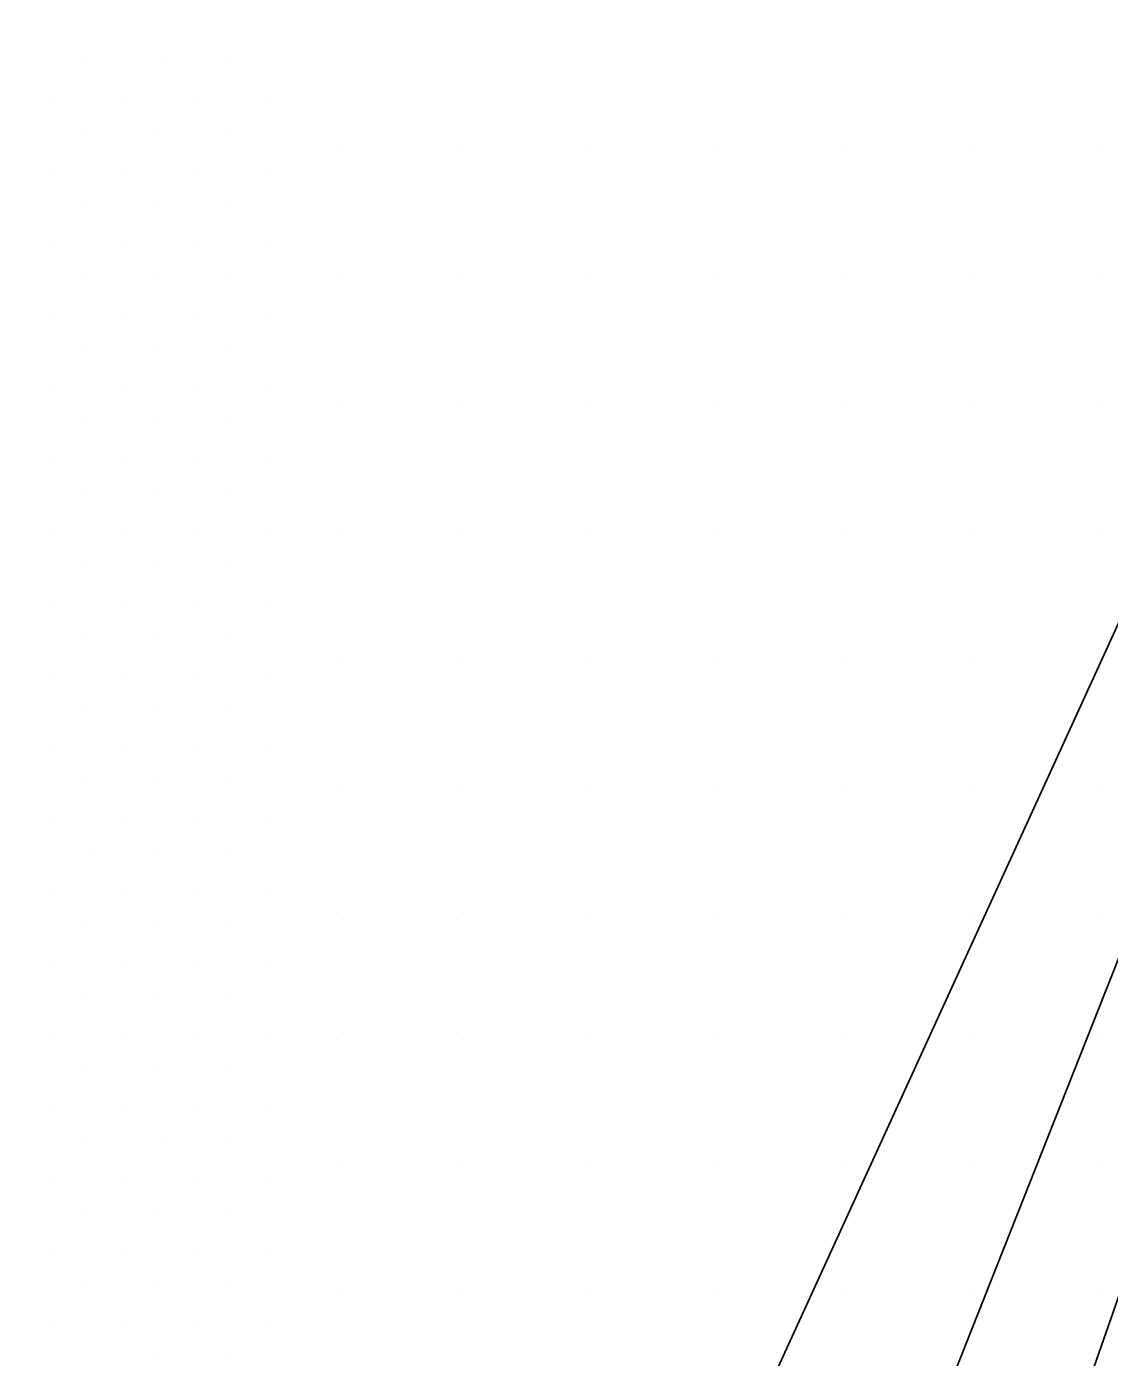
# Model space of a CAD drawing. Extents: x 1602514 to 1609837, y 863887 to 871157.
# Drawn here: x 1606251.6 to 1606464.5, y 867300 to 867561.6 of the extents above; entities that cross this region are included whole.
import ezdxf

# ---------------------------------------------------------------- set-up
doc = ezdxf.new("R2010")
doc.units = 0
doc.layers.add('Survey-Spot dirt', color=7, linetype='Continuous')
doc.layers.add('Text General Notes', color=7, linetype='Continuous')

msp = doc.modelspace()

# ---------------------------------------------------------------- linework, layer by layer
at = {"layer": 'Survey-Spot dirt'}
for p, q in [((1606263.67, 867554.7), (1606263.67, 867554.7)), ((1606263.67, 867554.7), (1606263.67, 867554.7)), ((1606277.9, 867554.73), (1606277.9, 867554.73)), ((1606277.9, 867554.73), (1606277.9, 867554.73)), ((1606291.95, 867554.68), (1606291.95, 867554.68)), ((1606291.95, 867554.68), (1606291.95, 867554.68)), ((1606256.53, 867547.68), (1606256.53, 867547.68)), ((1606256.53, 867547.68), (1606256.53, 867547.68)), ((1606270.64, 867547.71), (1606270.64, 867547.71)), ((1606270.64, 867547.71), (1606270.64, 867547.71)), ((1606284.88, 867547.54), (1606284.88, 867547.54)), ((1606284.88, 867547.54), (1606284.88, 867547.54)), ((1606298.89, 867547.71), (1606298.89, 867547.71)), ((1606298.89, 867547.71), (1606298.89, 867547.71)), ((1606263.65, 867540.5), (1606263.65, 867540.5)), ((1606263.65, 867540.5), (1606263.65, 867540.5)), ((1606277.68, 867540.46), (1606277.68, 867540.46)), ((1606277.68, 867540.46), (1606277.68, 867540.46)), ((1606291.88, 867540.65), (1606291.88, 867540.65)), ((1606291.88, 867540.65), (1606291.88, 867540.65)), ((1606312.5, 867537.5), (1606312.5, 867537.5)), ((1606312.5, 867537.5), (1606312.5, 867537.5)), ((1606337.5, 867537.5), (1606337.5, 867537.5)), ((1606337.5, 867537.5), (1606337.5, 867537.5)), ((1606362.5, 867537.5), (1606362.5, 867537.5)), ((1606362.5, 867537.5), (1606362.5, 867537.5)), ((1606387.5, 867537.5), (1606387.5, 867537.5)), ((1606387.5, 867537.5), (1606387.5, 867537.5)), ((1606412.5, 867537.5), (1606412.5, 867537.5)), ((1606412.5, 867537.5), (1606412.5, 867537.5)), ((1606437.5, 867537.5), (1606437.5, 867537.5)), ((1606437.5, 867537.5), (1606437.5, 867537.5)), ((1606462.5, 867537.5), (1606462.5, 867537.5)), ((1606462.5, 867537.5), (1606462.5, 867537.5)), ((1606256.43, 867533.46), (1606256.43, 867533.46)), ((1606256.43, 867533.46), (1606256.43, 867533.46)), ((1606270.82, 867533.53), (1606270.82, 867533.53)), ((1606270.82, 867533.53), (1606270.82, 867533.53)), ((1606284.89, 867533.39), (1606284.89, 867533.39)), ((1606284.89, 867533.39), (1606284.89, 867533.39)), ((1606298.95, 867533.49), (1606298.95, 867533.49)), ((1606298.95, 867533.49), (1606298.95, 867533.49)), ((1606263.44, 867526.35), (1606263.44, 867526.35)), ((1606263.44, 867526.35), (1606263.44, 867526.35)), ((1606277.78, 867526.47), (1606277.78, 867526.47)), ((1606277.78, 867526.47), (1606277.78, 867526.47)), ((1606291.9, 867526.49), (1606291.9, 867526.49)), ((1606291.9, 867526.49), (1606291.9, 867526.49)), ((1606256.62, 867519.28), (1606256.62, 867519.28)), ((1606256.62, 867519.28), (1606256.62, 867519.28)), ((1606270.63, 867519.22), (1606270.63, 867519.22)), ((1606270.63, 867519.22), (1606270.63, 867519.22)), ((1606284.83, 867519.31), (1606284.83, 867519.31)), ((1606284.83, 867519.31), (1606284.83, 867519.31)), ((1606298.9, 867519.33), (1606298.9, 867519.33)), ((1606298.9, 867519.33), (1606298.9, 867519.33)), ((1606312.5, 867512.5), (1606312.5, 867512.5)), ((1606312.5, 867512.5), (1606312.5, 867512.5)), ((1606337.5, 867512.5), (1606337.5, 867512.5)), ((1606337.5, 867512.5), (1606337.5, 867512.5)), ((1606362.5, 867512.5), (1606362.5, 867512.5)), ((1606362.5, 867512.5), (1606362.5, 867512.5)), ((1606387.5, 867512.5), (1606387.5, 867512.5)), ((1606387.5, 867512.5), (1606387.5, 867512.5)), ((1606412.5, 867512.5), (1606412.5, 867512.5)), ((1606412.5, 867512.5), (1606412.5, 867512.5)), ((1606437.5, 867512.5), (1606437.5, 867512.5)), ((1606437.5, 867512.5), (1606437.5, 867512.5)), ((1606462.5, 867512.5), (1606462.5, 867512.5)), ((1606462.5, 867512.5), (1606462.5, 867512.5)), ((1606263.58, 867512.27), (1606263.58, 867512.27)), ((1606263.58, 867512.27), (1606263.58, 867512.27)), ((1606277.72, 867512.33), (1606277.72, 867512.33)), ((1606277.72, 867512.33), (1606277.72, 867512.33)), ((1606291.84, 867512.3), (1606291.84, 867512.3)), ((1606291.84, 867512.3), (1606291.84, 867512.3)), ((1606256.49, 867505.02), (1606256.49, 867505.02)), ((1606256.49, 867505.02), (1606256.49, 867505.02)), ((1606270.55, 867505.2), (1606270.55, 867505.2)), ((1606270.55, 867505.2), (1606270.55, 867505.2)), ((1606284.91, 867505.25), (1606284.91, 867505.25)), ((1606284.91, 867505.25), (1606284.91, 867505.25)), ((1606298.96, 867505.21), (1606298.96, 867505.21)), ((1606298.96, 867505.21), (1606298.96, 867505.21)), ((1606263.64, 867498.07), (1606263.64, 867498.07)), ((1606263.64, 867498.07), (1606263.64, 867498.07)), ((1606277.65, 867498.2), (1606277.65, 867498.2)), ((1606277.65, 867498.2), (1606277.65, 867498.2)), ((1606291.92, 867498.18), (1606291.92, 867498.18)), ((1606291.92, 867498.18), (1606291.92, 867498.18)), ((1606256.44, 867491.09), (1606256.44, 867491.09)), ((1606256.44, 867491.09), (1606256.44, 867491.09)), ((1606270.46, 867490.83), (1606270.46, 867490.83)), ((1606270.46, 867490.83), (1606270.46, 867490.83)), ((1606284.81, 867491), (1606284.81, 867491)), ((1606284.81, 867491), (1606284.81, 867491)), ((1606298.9, 867491.08), (1606298.9, 867491.08)), ((1606298.9, 867491.08), (1606298.9, 867491.08)), ((1606312.5, 867487.5), (1606312.5, 867487.5)), ((1606312.5, 867487.5), (1606312.5, 867487.5)), ((1606337.5, 867487.5), (1606337.5, 867487.5)), ((1606337.5, 867487.5), (1606337.5, 867487.5)), ((1606362.5, 867487.5), (1606362.5, 867487.5)), ((1606362.5, 867487.5), (1606362.5, 867487.5)), ((1606387.5, 867487.5), (1606387.5, 867487.5)), ((1606387.5, 867487.5), (1606387.5, 867487.5)), ((1606412.5, 867487.5), (1606412.5, 867487.5)), ((1606412.5, 867487.5), (1606412.5, 867487.5)), ((1606437.5, 867487.5), (1606437.5, 867487.5)), ((1606437.5, 867487.5), (1606437.5, 867487.5)), ((1606462.5, 867487.5), (1606462.5, 867487.5)), ((1606462.5, 867487.5), (1606462.5, 867487.5)), ((1606263.54, 867483.89), (1606263.54, 867483.89)), ((1606263.54, 867483.89), (1606263.54, 867483.89)), ((1606277.62, 867483.96), (1606277.62, 867483.96)), ((1606277.62, 867483.96), (1606277.62, 867483.96)), ((1606291.83, 867483.99), (1606291.83, 867483.99)), ((1606291.83, 867483.99), (1606291.83, 867483.99)), ((1606256.59, 867476.86), (1606256.59, 867476.86)), ((1606256.59, 867476.86), (1606256.59, 867476.86)), ((1606270.55, 867476.82), (1606270.55, 867476.82)), ((1606270.55, 867476.82), (1606270.55, 867476.82)), ((1606284.86, 867476.92), (1606284.86, 867476.92)), ((1606284.86, 867476.92), (1606284.86, 867476.92)), ((1606298.93, 867476.98), (1606298.93, 867476.98)), ((1606298.93, 867476.98), (1606298.93, 867476.98)), ((1606263.48, 867469.73), (1606263.48, 867469.73)), ((1606263.48, 867469.73), (1606263.48, 867469.73)), ((1606277.68, 867469.88), (1606277.68, 867469.88)), ((1606277.68, 867469.88), (1606277.68, 867469.88)), ((1606291.91, 867469.76), (1606291.91, 867469.76)), ((1606291.91, 867469.76), (1606291.91, 867469.76)), ((1606270.66, 867462.73), (1606270.66, 867462.73)), ((1606270.66, 867462.73), (1606270.66, 867462.73)), ((1606284.99, 867462.78), (1606284.99, 867462.78)), ((1606284.99, 867462.78), (1606284.99, 867462.78)), ((1606256.5, 867462.65), (1606256.5, 867462.65)), ((1606256.5, 867462.65), (1606256.5, 867462.65)), ((1606298.89, 867462.63), (1606298.89, 867462.63)), ((1606298.89, 867462.63), (1606298.89, 867462.63)), ((1606312.5, 867462.5), (1606312.5, 867462.5)), ((1606312.5, 867462.5), (1606312.5, 867462.5)), ((1606337.5, 867462.5), (1606337.5, 867462.5)), ((1606337.5, 867462.5), (1606337.5, 867462.5)), ((1606362.5, 867462.5), (1606362.5, 867462.5)), ((1606362.5, 867462.5), (1606362.5, 867462.5)), ((1606387.5, 867462.5), (1606387.5, 867462.5)), ((1606387.5, 867462.5), (1606387.5, 867462.5)), ((1606412.5, 867462.5), (1606412.5, 867462.5)), ((1606412.5, 867462.5), (1606412.5, 867462.5)), ((1606437.5, 867462.5), (1606437.5, 867462.5)), ((1606437.5, 867462.5), (1606437.5, 867462.5)), ((1606462.5, 867462.5), (1606462.5, 867462.5)), ((1606462.5, 867462.5), (1606462.5, 867462.5)), ((1606263.55, 867455.68), (1606263.55, 867455.68)), ((1606263.55, 867455.68), (1606263.55, 867455.68)), ((1606277.71, 867455.72), (1606277.71, 867455.72)), ((1606277.71, 867455.72), (1606277.71, 867455.72)), ((1606291.87, 867455.64), (1606291.87, 867455.64)), ((1606291.87, 867455.64), (1606291.87, 867455.64)), ((1606256.41, 867448.53), (1606256.41, 867448.53)), ((1606256.41, 867448.53), (1606256.41, 867448.53)), ((1606270.76, 867448.57), (1606270.76, 867448.57)), ((1606270.76, 867448.57), (1606270.76, 867448.57)), ((1606284.8, 867448.58), (1606284.8, 867448.58)), ((1606284.8, 867448.58), (1606284.8, 867448.58)), ((1606298.91, 867448.65), (1606298.91, 867448.65)), ((1606298.91, 867448.65), (1606298.91, 867448.65)), ((1606263.57, 867441.5), (1606263.57, 867441.5)), ((1606263.57, 867441.5), (1606263.57, 867441.5)), ((1606277.83, 867441.5), (1606277.83, 867441.5)), ((1606277.83, 867441.5), (1606277.83, 867441.5)), ((1606291.86, 867441.61), (1606291.86, 867441.61)), ((1606291.86, 867441.61), (1606291.86, 867441.61)), ((1606312.5, 867437.5), (1606312.5, 867437.5)), ((1606312.5, 867437.5), (1606312.5, 867437.5)), ((1606337.5, 867437.5), (1606337.5, 867437.5)), ((1606337.5, 867437.5), (1606337.5, 867437.5)), ((1606362.5, 867437.5), (1606362.5, 867437.5)), ((1606362.5, 867437.5), (1606362.5, 867437.5)), ((1606387.5, 867437.5), (1606387.5, 867437.5)), ((1606387.5, 867437.5), (1606387.5, 867437.5)), ((1606412.5, 867437.5), (1606412.5, 867437.5)), ((1606412.5, 867437.5), (1606412.5, 867437.5)), ((1606437.5, 867437.5), (1606437.5, 867437.5)), ((1606437.5, 867437.5), (1606437.5, 867437.5)), ((1606462.5, 867437.5), (1606462.5, 867437.5)), ((1606462.5, 867437.5), (1606462.5, 867437.5)), ((1606256.51, 867434.52), (1606256.51, 867434.52)), ((1606256.51, 867434.52), (1606256.51, 867434.52)), ((1606270.75, 867434.4), (1606270.75, 867434.4)), ((1606270.75, 867434.4), (1606270.75, 867434.4)), ((1606284.88, 867434.43), (1606284.88, 867434.43)), ((1606284.88, 867434.43), (1606284.88, 867434.43)), ((1606299.05, 867434.51), (1606299.05, 867434.51)), ((1606299.05, 867434.51), (1606299.05, 867434.51)), ((1606263.48, 867427.5), (1606263.48, 867427.5)), ((1606263.48, 867427.5), (1606263.48, 867427.5)), ((1606277.81, 867427.34), (1606277.81, 867427.34)), ((1606277.81, 867427.34), (1606277.81, 867427.34)), ((1606291.84, 867427.4), (1606291.84, 867427.4)), ((1606291.84, 867427.4), (1606291.84, 867427.4)), ((1606256.61, 867420.23), (1606256.61, 867420.23)), ((1606256.61, 867420.23), (1606256.61, 867420.23)), ((1606270.5, 867420.48), (1606270.5, 867420.48)), ((1606270.5, 867420.48), (1606270.5, 867420.48)), ((1606284.75, 867420.36), (1606284.75, 867420.36)), ((1606284.75, 867420.36), (1606284.75, 867420.36)), ((1606299.01, 867420.26), (1606299.01, 867420.26)), ((1606299.01, 867420.26), (1606299.01, 867420.26)), ((1606263.66, 867413.36), (1606263.66, 867413.36)), ((1606263.66, 867413.36), (1606263.66, 867413.36)), ((1606277.7, 867413.27), (1606277.7, 867413.27)), ((1606277.7, 867413.27), (1606277.7, 867413.27)), ((1606291.89, 867413.2), (1606291.89, 867413.2)), ((1606291.89, 867413.2), (1606291.89, 867413.2)), ((1606312.5, 867412.5), (1606312.5, 867412.5)), ((1606312.5, 867412.5), (1606312.5, 867412.5)), ((1606337.5, 867412.5), (1606337.5, 867412.5)), ((1606337.5, 867412.5), (1606337.5, 867412.5)), ((1606362.5, 867412.5), (1606362.5, 867412.5)), ((1606362.5, 867412.5), (1606362.5, 867412.5)), ((1606387.5, 867412.5), (1606387.5, 867412.5)), ((1606387.5, 867412.5), (1606387.5, 867412.5)), ((1606412.5, 867412.5), (1606412.5, 867412.5)), ((1606412.5, 867412.5), (1606412.5, 867412.5)), ((1606437.5, 867412.5), (1606437.5, 867412.5)), ((1606437.5, 867412.5), (1606437.5, 867412.5)), ((1606462.5, 867412.5), (1606462.5, 867412.5)), ((1606462.5, 867412.5), (1606462.5, 867412.5)), ((1606256.66, 867406.14), (1606256.66, 867406.14)), ((1606256.66, 867406.14), (1606256.66, 867406.14)), ((1606270.59, 867406.01), (1606270.59, 867406.01)), ((1606270.59, 867406.01), (1606270.59, 867406.01)), ((1606284.81, 867406.23), (1606284.81, 867406.23)), ((1606284.81, 867406.23), (1606284.81, 867406.23)), ((1606298.97, 867406.21), (1606298.97, 867406.21)), ((1606298.97, 867406.21), (1606298.97, 867406.21)), ((1606263.7, 867399.02), (1606263.7, 867399.02)), ((1606263.7, 867399.02), (1606263.7, 867399.02)), ((1606277.78, 867399.01), (1606277.78, 867399.01)), ((1606277.78, 867399.01), (1606277.78, 867399.01)), ((1606291.83, 867399.14), (1606291.83, 867399.14)), ((1606291.83, 867399.14), (1606291.83, 867399.14)), ((1606256.53, 867392.07), (1606256.53, 867392.07)), ((1606256.53, 867392.07), (1606256.53, 867392.07)), ((1606284.75, 867392.07), (1606284.75, 867392.07)), ((1606284.75, 867392.07), (1606284.75, 867392.07)), ((1606270.73, 867392), (1606270.73, 867392)), ((1606270.73, 867392), (1606270.73, 867392)), ((1606298.99, 867391.97), (1606298.99, 867391.97)), ((1606298.99, 867391.97), (1606298.99, 867391.97)), ((1606312.5, 867387.5), (1606312.5, 867387.5)), ((1606312.5, 867387.5), (1606312.5, 867387.5)), ((1606337.5, 867387.5), (1606337.5, 867387.5)), ((1606337.5, 867387.5), (1606337.5, 867387.5)), ((1606362.5, 867387.5), (1606362.5, 867387.5)), ((1606362.5, 867387.5), (1606362.5, 867387.5)), ((1606387.5, 867387.5), (1606387.5, 867387.5)), ((1606387.5, 867387.5), (1606387.5, 867387.5)), ((1606412.5, 867387.5), (1606412.5, 867387.5)), ((1606412.5, 867387.5), (1606412.5, 867387.5)), ((1606437.5, 867387.5), (1606437.5, 867387.5)), ((1606437.5, 867387.5), (1606437.5, 867387.5)), ((1606462.5, 867387.5), (1606462.5, 867387.5)), ((1606462.5, 867387.5), (1606462.5, 867387.5)), ((1606263.62, 867384.83), (1606263.62, 867384.83)), ((1606263.62, 867384.83), (1606263.62, 867384.83)), ((1606277.69, 867384.98), (1606277.69, 867384.98)), ((1606277.69, 867384.98), (1606277.69, 867384.98)), ((1606291.77, 867385.1), (1606291.77, 867385.1)), ((1606291.77, 867385.1), (1606291.77, 867385.1)), ((1606256.45, 867377.88), (1606256.45, 867377.88)), ((1606256.45, 867377.88), (1606256.45, 867377.88)), ((1606270.78, 867377.99), (1606270.78, 867377.99)), ((1606270.78, 867377.99), (1606270.78, 867377.99)), ((1606284.77, 867377.85), (1606284.77, 867377.85)), ((1606284.77, 867377.85), (1606284.77, 867377.85)), ((1606299.01, 867377.83), (1606299.01, 867377.83)), ((1606299.01, 867377.83), (1606299.01, 867377.83)), ((1606263.51, 867370.91), (1606263.51, 867370.91)), ((1606263.51, 867370.91), (1606263.51, 867370.91)), ((1606277.84, 867370.77), (1606277.84, 867370.77)), ((1606277.84, 867370.77), (1606277.84, 867370.77)), ((1606291.83, 867370.94), (1606291.83, 867370.94)), ((1606291.83, 867370.94), (1606291.83, 867370.94)), ((1606256.57, 867363.62), (1606256.57, 867363.62)), ((1606256.57, 867363.62), (1606256.57, 867363.62)), ((1606270.65, 867363.73), (1606270.65, 867363.73)), ((1606270.65, 867363.73), (1606270.65, 867363.73)), ((1606284.86, 867363.72), (1606284.86, 867363.72)), ((1606284.86, 867363.72), (1606284.86, 867363.72)), ((1606298.98, 867363.89), (1606298.98, 867363.89)), ((1606298.98, 867363.89), (1606298.98, 867363.89)), ((1606312.5, 867362.5), (1606312.5, 867362.5)), ((1606312.5, 867362.5), (1606312.5, 867362.5)), ((1606337.5, 867362.5), (1606337.5, 867362.5)), ((1606337.5, 867362.5), (1606337.5, 867362.5)), ((1606362.5, 867362.5), (1606362.5, 867362.5)), ((1606362.5, 867362.5), (1606362.5, 867362.5)), ((1606387.5, 867362.5), (1606387.5, 867362.5)), ((1606387.5, 867362.5), (1606387.5, 867362.5)), ((1606412.5, 867362.5), (1606412.5, 867362.5)), ((1606412.5, 867362.5), (1606412.5, 867362.5)), ((1606437.5, 867362.5), (1606437.5, 867362.5)), ((1606437.5, 867362.5), (1606437.5, 867362.5)), ((1606462.5, 867362.5), (1606462.5, 867362.5)), ((1606462.5, 867362.5), (1606462.5, 867362.5)), ((1606263.62, 867356.68), (1606263.62, 867356.68)), ((1606263.62, 867356.68), (1606263.62, 867356.68)), ((1606277.78, 867356.6), (1606277.78, 867356.6)), ((1606277.78, 867356.6), (1606277.78, 867356.6)), ((1606291.87, 867356.72), (1606291.87, 867356.72)), ((1606291.87, 867356.72), (1606291.87, 867356.72)), ((1606256.57, 867349.64), (1606256.57, 867349.64)), ((1606256.57, 867349.64), (1606256.57, 867349.64)), ((1606270.66, 867349.7), (1606270.66, 867349.7)), ((1606270.66, 867349.7), (1606270.66, 867349.7)), ((1606284.79, 867349.55), (1606284.79, 867349.55)), ((1606284.79, 867349.55), (1606284.79, 867349.55)), ((1606298.97, 867349.72), (1606298.97, 867349.72)), ((1606298.97, 867349.72), (1606298.97, 867349.72)), ((1606263.68, 867342.54), (1606263.68, 867342.54)), ((1606263.68, 867342.54), (1606263.68, 867342.54)), ((1606278.01, 867342.66), (1606278.01, 867342.66)), ((1606278.01, 867342.66), (1606278.01, 867342.66)), ((1606291.88, 867342.52), (1606291.88, 867342.52)), ((1606291.88, 867342.52), (1606291.88, 867342.52)), ((1606312.5, 867337.5), (1606312.5, 867337.5)), ((1606312.5, 867337.5), (1606312.5, 867337.5)), ((1606337.5, 867337.5), (1606337.5, 867337.5)), ((1606337.5, 867337.5), (1606337.5, 867337.5)), ((1606362.5, 867337.5), (1606362.5, 867337.5)), ((1606362.5, 867337.5), (1606362.5, 867337.5)), ((1606387.5, 867337.5), (1606387.5, 867337.5)), ((1606387.5, 867337.5), (1606387.5, 867337.5)), ((1606412.5, 867337.5), (1606412.5, 867337.5)), ((1606412.5, 867337.5), (1606412.5, 867337.5)), ((1606437.5, 867337.5), (1606437.5, 867337.5)), ((1606437.5, 867337.5), (1606437.5, 867337.5)), ((1606462.5, 867337.5), (1606462.5, 867337.5)), ((1606462.5, 867337.5), (1606462.5, 867337.5)), ((1606256.5, 867335.47), (1606256.5, 867335.47)), ((1606256.5, 867335.47), (1606256.5, 867335.47)), ((1606270.67, 867335.48), (1606270.67, 867335.48)), ((1606270.67, 867335.48), (1606270.67, 867335.48)), ((1606284.78, 867335.56), (1606284.78, 867335.56)), ((1606284.78, 867335.56), (1606284.78, 867335.56)), ((1606298.79, 867335.57), (1606298.79, 867335.57)), ((1606298.79, 867335.57), (1606298.79, 867335.57)), ((1606263.44, 867328.34), (1606263.44, 867328.34)), ((1606263.44, 867328.34), (1606263.44, 867328.34)), ((1606277.58, 867328.38), (1606277.58, 867328.38)), ((1606277.58, 867328.38), (1606277.58, 867328.38)), ((1606291.87, 867328.38), (1606291.87, 867328.38)), ((1606291.87, 867328.38), (1606291.87, 867328.38)), ((1606270.58, 867321.43), (1606270.58, 867321.43)), ((1606270.58, 867321.43), (1606270.58, 867321.43)), ((1606298.85, 867321.41), (1606298.85, 867321.41)), ((1606298.85, 867321.41), (1606298.85, 867321.41)), ((1606256.71, 867321.3), (1606256.71, 867321.3)), ((1606256.71, 867321.3), (1606256.71, 867321.3)), ((1606284.93, 867321.32), (1606284.93, 867321.32)), ((1606284.93, 867321.32), (1606284.93, 867321.32)), ((1606263.52, 867314.31), (1606263.52, 867314.31)), ((1606263.52, 867314.31), (1606263.52, 867314.31)), ((1606277.65, 867314.15), (1606277.65, 867314.15)), ((1606277.65, 867314.15), (1606277.65, 867314.15)), ((1606291.77, 867314.29), (1606291.77, 867314.29)), ((1606291.77, 867314.29), (1606291.77, 867314.29)), ((1606312.5, 867312.5), (1606312.5, 867312.5)), ((1606312.5, 867312.5), (1606312.5, 867312.5)), ((1606337.5, 867312.5), (1606337.5, 867312.5)), ((1606337.5, 867312.5), (1606337.5, 867312.5)), ((1606362.5, 867312.5), (1606362.5, 867312.5)), ((1606362.5, 867312.5), (1606362.5, 867312.5)), ((1606387.5, 867312.5), (1606387.5, 867312.5)), ((1606387.5, 867312.5), (1606387.5, 867312.5)), ((1606412.5, 867312.5), (1606412.5, 867312.5)), ((1606412.5, 867312.5), (1606412.5, 867312.5)), ((1606437.5, 867312.5), (1606437.5, 867312.5)), ((1606437.5, 867312.5), (1606437.5, 867312.5)), ((1606462.5, 867312.5), (1606462.5, 867312.5)), ((1606462.5, 867312.5), (1606462.5, 867312.5)), ((1606256.43, 867307.21), (1606256.43, 867307.21)), ((1606256.43, 867307.21), (1606256.43, 867307.21)), ((1606270.61, 867307.16), (1606270.61, 867307.16)), ((1606270.61, 867307.16), (1606270.61, 867307.16)), ((1606284.74, 867307.14), (1606284.74, 867307.14)), ((1606284.74, 867307.14), (1606284.74, 867307.14)), ((1606298.93, 867307.31), (1606298.93, 867307.31)), ((1606298.93, 867307.31), (1606298.93, 867307.31)), ((1606277.79, 867300.04), (1606277.79, 867300.04)), ((1606277.79, 867300.04), (1606277.79, 867300.04)), ((1606291.88, 867300.08), (1606291.88, 867300.08)), ((1606291.88, 867300.08), (1606291.88, 867300.08))]:
    msp.add_line(p, q, dxfattribs=at)
at = {"layer": 'Text General Notes'}
msp.add_line((1606251.67, 866696.47), (1606660.14, 867868.06), dxfattribs=at)
msp.add_line((1606251.67, 866696.47), (1606660.14, 867868.06), dxfattribs=at)
msp.add_lwpolyline([(1606145.12, 866742.53), (1606660.14, 867868.06), (1606200.89, 866708.24)], dxfattribs=at)
msp.add_lwpolyline([(1606145.12, 866742.53), (1606660.14, 867868.06), (1606200.89, 866708.24)], dxfattribs=at)

doc.saveas('drawing.dxf')
